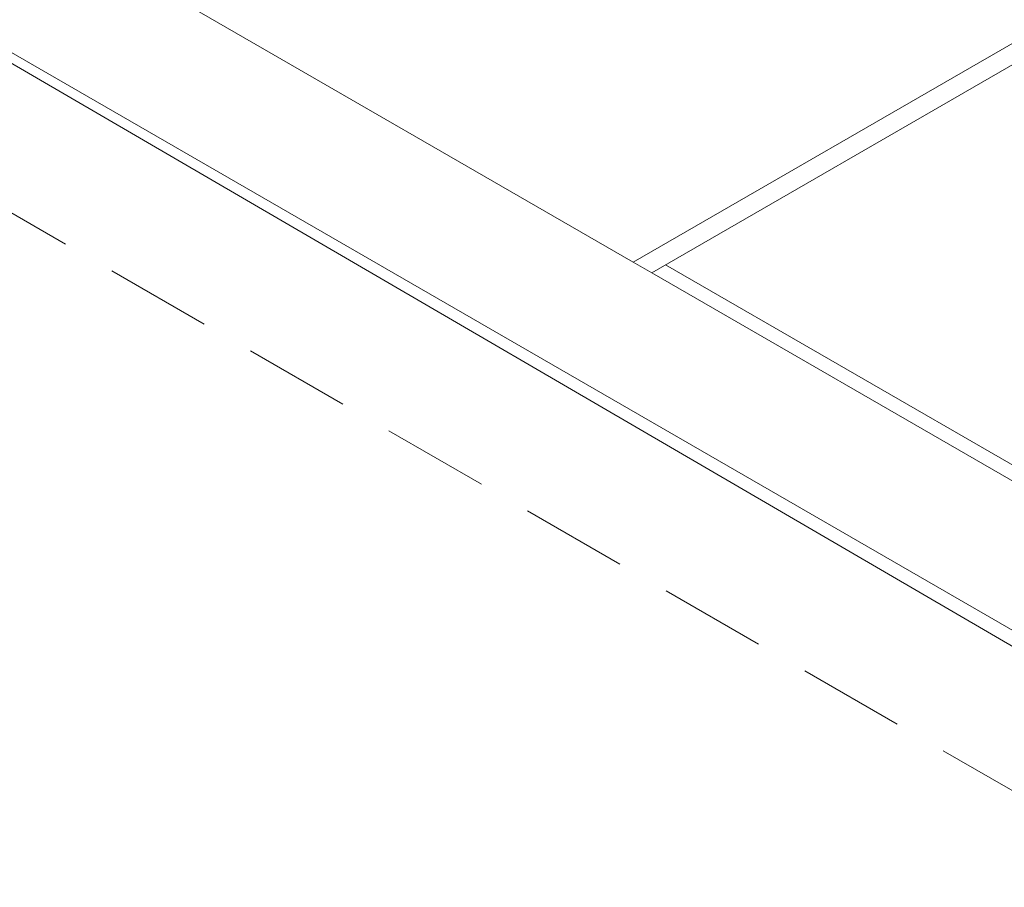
# Model space of a CAD drawing. Header units: millimetres. Extents: x 567 to 934, y -1 to 364.
# Tile 947 of 1056: x 731.14 to 732.99, y 187.96 to 189.58. Entities that reach past the tile are written whole.
import ezdxf

# ---------------------------------------------------------------- set-up
doc = ezdxf.new("R2010")
doc.units = ezdxf.units.MM
doc.header["$MEASUREMENT"] = 0
doc.linetypes.add('JIS_02_2.0', pattern=[0.3, 0.2, -0.1])
doc.layers.add('ARQ FINA', color=8, linetype='Continuous')
doc.layers.add('DI-Área do detalhe', color=10, linetype='JIS_02_2.0', lineweight=0)

msp = doc.modelspace()

# ---------------------------------------------------------------- linework, layer by layer
at = {"layer": 'ARQ FINA', "lineweight": 5}
for p, q in [((736.781, 186.2553), (727.2077, 191.7824)), ((727.2083, 191.7827), (736.4973, 186.371)), ((732.2915, 189.1273), (734.7164, 190.5273)), ((734.7856, 190.5273), (732.3261, 189.1073)), ((732.2915, 189.1273), (730.3862, 190.2273)), ((732.3261, 189.1073), (732.2915, 189.1273)), ((736.781, 186.5353), (732.3261, 189.1073)), ((736.803, 186.5526), (732.3521, 189.1223))]:
    msp.add_line(p, q, dxfattribs=at)
at = {"layer": 'DI-Área do detalhe'}
msp.add_lwpolyline([(726.6546, 191.8011), (734.4195, 196.2842), (744.4481, 190.4942), (736.6832, 186.0111), (726.6546, 191.8011)], dxfattribs=at)

doc.saveas('drawing.dxf')
